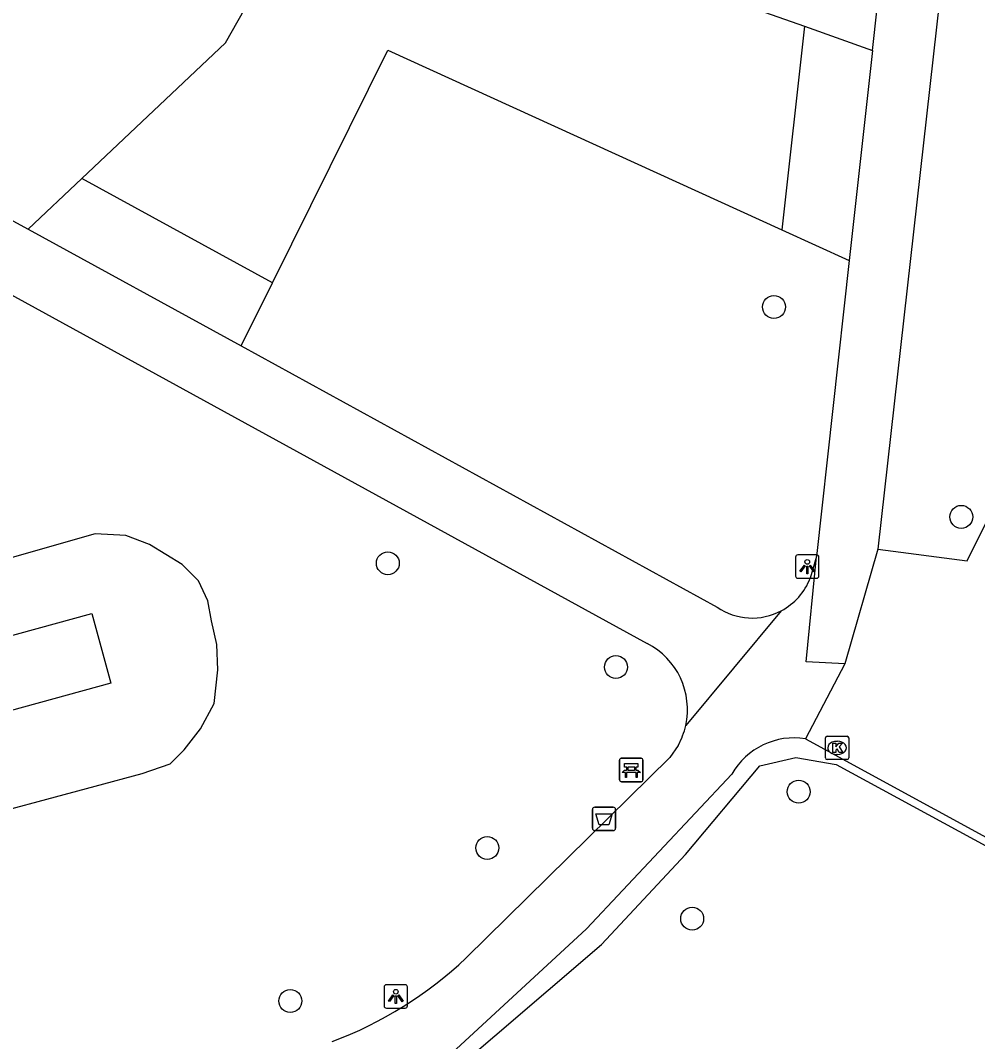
# Model space of a CAD drawing. Extents: x 162026 to 163499, y 387297 to 388169.
# Drawn here: x 162585.7 to 162626.57, y 387628.86 to 387672.46 of the extents above; entities that cross this region are included whole.
import ezdxf

# ---------------------------------------------------------------- set-up
doc = ezdxf.new("R2010")
doc.units = 0
for name, color, linetype in [('IMGEO_Afvalbak', 7, 'Continuous'), ('IMGEO_Bank', 7, 'Continuous'), ('IMGEO_Boom', 7, 'Continuous'), ('IMGEO_Groenvoorziening', 7, 'Continuous'), ('IMGEO_Hek', 7, 'Continuous'), ('IMGEO_Kolk', 7, 'Continuous'), ('IMGEO_Lichtpunt', 7, 'Continuous'), ('IMGEO_Voetpad_halfverhard', 7, 'Continuous'), ('IMGEO_Voetpad_open', 7, 'Continuous')]:
    doc.layers.add(name, color=color, linetype=linetype)

msp = doc.modelspace()

# ---------------------------------------------------------------- linework, layer by layer
at = {"layer": 'IMGEO_Afvalbak'}
for p, q in [((162610.126, 387637.969), (162610.126, 387638.769)), ((162610.126, 387638.769), (162610.126, 387637.969)), ((162610.226, 387638.869), (162611.016, 387638.869)), ((162611.016, 387638.869), (162610.226, 387638.869)), ((162611.116, 387638.769), (162611.116, 387637.969)), ((162611.116, 387637.969), (162611.116, 387638.769)), ((162611.016, 387637.869), (162610.226, 387637.869)), ((162610.226, 387637.869), (162611.016, 387637.869))]:
    msp.add_line(p, q, dxfattribs=at)
msp.add_lwpolyline([(162610.269, 387638.583), (162610.973, 387638.583), (162610.824, 387638.113), (162610.418, 387638.113), (162610.269, 387638.583)], dxfattribs=at)
for centre, start, end in [((162610.226, 387638.769), 90, 180), ((162610.226, 387638.769), 90, 180), ((162611.016, 387638.769), 0, 90), ((162611.016, 387638.769), 360, 90), ((162610.226, 387637.969), 180, 270), ((162610.226, 387637.969), 180, 270), ((162611.016, 387637.969), 270, 0), ((162611.016, 387637.969), 270, 0)]:
    msp.add_arc(centre, 0.1, start, end, dxfattribs=at)
at = {"layer": 'IMGEO_Bank'}
for p, q in [((162611.284, 387640.031), (162611.284, 387640.872)), ((162611.284, 387640.872), (162611.284, 387640.031)), ((162611.359, 387640.956), (162612.2, 387640.956)), ((162612.2, 387640.956), (162611.359, 387640.956)), ((162612.284, 387640.881), (162612.284, 387640.04)), ((162612.284, 387640.04), (162612.284, 387640.881)), ((162611.981, 387640.354), (162611.588, 387640.354)), ((162611.593, 387640.462), (162611.593, 387640.568)), ((162611.637, 387640.568), (162611.637, 387640.462)), ((162611.925, 387640.574), (162611.643, 387640.574)), ((162611.643, 387640.456), (162611.925, 387640.456)), ((162611.931, 387640.462), (162611.931, 387640.568)), ((162611.975, 387640.568), (162611.975, 387640.462)), ((162612.209, 387639.956), (162611.368, 387639.956)), ((162611.368, 387639.956), (162612.209, 387639.956))]:
    msp.add_line(p, q, dxfattribs=at)
for points in [[(162611.587, 387640.574), (162611.501, 387640.574), (162611.501, 387640.735), (162612.064, 387640.735), (162612.064, 387640.574), (162611.981, 387640.574)], [(162611.531, 387640.354), (162611.389, 387640.354), (162611.501, 387640.456), (162611.587, 387640.456)], [(162611.581, 387640.347), (162611.581, 387640.14), (162611.538, 387640.14), (162611.538, 387640.347)], [(162611.981, 387640.456), (162612.064, 387640.456), (162612.176, 387640.354), (162612.037, 387640.354)], [(162612.031, 387640.347), (162612.031, 387640.14), (162611.987, 387640.14), (162611.987, 387640.347)]]:
    msp.add_lwpolyline(points, dxfattribs=at)
for centre, radius, start, end in [((162611.362, 387640.878), 0.0779, 92.4484, 184.2845), ((162611.362, 387640.878), 0.0779, 92.4484, 184.2845), ((162612.206, 387640.878), 0.0779, 2.4484, 94.2845), ((162612.206, 387640.878), 0.0779, 2.4484, 94.2845), ((162611.531, 387640.347), 0.00671, 2.8957, 87.1043), ((162611.588, 387640.347), 0.00671, 92.8957, 177.1043), ((162611.586, 387640.567), 0.00671, 2.8957, 87.1043), ((162611.586, 387640.463), 0.00671, 272.8957, 357.1043), ((162611.643, 387640.567), 0.00671, 92.8957, 177.1043), ((162611.643, 387640.463), 0.00671, 182.8957, 267.1043), ((162611.925, 387640.567), 0.00671, 2.8957, 87.1043), ((162611.925, 387640.463), 0.00671, 272.8957, 357.1043), ((162611.982, 387640.567), 0.00671, 92.8957, 177.1043), ((162611.982, 387640.463), 0.00671, 182.8957, 267.1043), ((162611.98, 387640.347), 0.00671, 2.8957, 87.1043), ((162612.037, 387640.347), 0.00671, 92.8957, 177.1043), ((162611.362, 387640.034), 0.0779, 182.4484, 274.2845), ((162611.362, 387640.034), 0.0779, 182.4484, 274.2845), ((162612.206, 387640.034), 0.0779, 272.4484, 4.2845), ((162612.206, 387640.034), 0.0779, 272.4484, 4.2845)]:
    msp.add_arc(centre, radius, start, end, dxfattribs=at)
at = {"layer": 'IMGEO_Boom'}
for centre in [(162617.878, 387660.228), (162625.877, 387651.265), (162601.386, 387649.286), (162611.129, 387644.852), (162618.934, 387639.53), (162605.634, 387637.131), (162614.387, 387634.107), (162597.222, 387630.595)]:
    msp.add_circle(centre, 0.489, dxfattribs=at)
at = {"layer": 'IMGEO_Groenvoorziening'}
for points in [[(162588.318, 387665.717), (162594.449, 387671.506), (162598.24, 387678.194), (162600.859, 387678.793), (162610.968, 387675.112), (162619.176, 387672.211)], [(162619.176, 387672.211), (162618.213, 387663.525)], [(162619.176, 387672.211), (162622.081, 387671.184)], [(162596.463, 387661.258), (162601.382, 387671.199), (162618.213, 387663.525)], [(162586.025, 387663.552), (162588.318, 387665.717)], [(162596.463, 387661.258), (162588.318, 387665.717)], [(162618.213, 387663.525), (162621.086, 387662.215)], [(162595.131, 387658.567), (162596.463, 387661.258)], [(162590.903, 387640.309), (162592.085, 387640.716), (162592.686, 387641.317), (162593.384, 387642.209), (162593.966, 387643.295), (162594.121, 387644.729), (162594.082, 387645.815), (162593.85, 387646.823), (162593.694, 387647.676), (162593.307, 387648.529), (162592.609, 387649.227), (162591.213, 387650.081), (162590.205, 387650.468), (162588.886, 387650.546), (162556.547, 387641.317)], [(162588.74, 387647.14), (162589.558, 387644.159), (162558.885, 387635.74), (162558.067, 387638.722), (162588.74, 387647.14)], [(162559.765, 387631.933), (162588.886, 387639.766), (162590.903, 387640.309)]]:
    msp.add_lwpolyline(points, dxfattribs=at)
at = {"layer": 'IMGEO_Hek'}
for points in [[(162596.463, 387661.258), (162601.382, 387671.199), (162618.213, 387663.525)], [(162618.213, 387663.525), (162621.086, 387662.215)], [(162595.131, 387658.567), (162596.463, 387661.258)]]:
    msp.add_lwpolyline(points, dxfattribs=at)
at = {"layer": 'IMGEO_Kolk'}
for p, q in [((162620.073, 387640.976), (162620.073, 387641.828)), ((162620.148, 387641.902), (162621, 387641.902)), ((162620.561, 387641.682), (162620.586, 387641.682)), ((162621.074, 387641.828), (162621.074, 387640.976)), ((162621, 387640.902), (162620.148, 387640.902)), ((162620.584, 387641.122), (162620.559, 387641.122))]:
    msp.add_line(p, q, dxfattribs=at)
for points in [[(162620.073, 387640.976), (162620.073, 387641.828)], [(162620.148, 387641.902), (162621, 387641.902)], [(162620.394, 387641.602), (162620.517, 387641.602), (162620.517, 387641.451), (162620.647, 387641.602), (162620.811, 387641.602), (162620.665, 387641.451), (162620.818, 387641.202), (162620.666, 387641.202), (162620.581, 387641.366), (162620.517, 387641.299), (162620.517, 387641.202), (162620.394, 387641.202), (162620.394, 387641.602)], [(162621.074, 387641.828), (162621.074, 387640.976)], [(162621, 387640.902), (162620.148, 387640.902)]]:
    msp.add_lwpolyline(points, dxfattribs=at)
for centre, start, end in [((162620.15, 387641.826), 91.552, 178.448), ((162620.15, 387641.826), 91.552, 178.448), ((162620.998, 387641.826), 1.552, 88.448), ((162620.998, 387641.826), 1.552, 88.448), ((162620.15, 387640.978), 181.552, 268.448), ((162620.15, 387640.978), 181.552, 268.448), ((162620.998, 387640.978), 271.552, 358.448), ((162620.998, 387640.978), 271.552, 358.448)]:
    msp.add_arc(centre, 0.0765, start, end, dxfattribs=at)
for centre, major_axis, ratio, start_param, end_param in [((162620.56, 387641.402), (-0.387, 0.002), 0.722429, 4.712389, 7.853982), ((162620.585, 387641.402), (-0.39, 0.002), 0.717154, 1.570796, 4.712389)]:
    msp.add_ellipse(centre, major_axis=major_axis, ratio=ratio, start_param=start_param, end_param=end_param, dxfattribs=at)
at = {"layer": 'IMGEO_Lichtpunt'}
for p, q in [((162618.803, 387649.546), (162618.803, 387648.739)), ((162618.803, 387649.546), (162618.803, 387648.739)), ((162619.705, 387649.641), (162618.897, 387649.641)), ((162619.705, 387649.641), (162618.897, 387649.641)), ((162619.799, 387648.739), (162619.799, 387649.546)), ((162619.799, 387648.739), (162619.799, 387649.546)), ((162618.897, 387648.645), (162619.705, 387648.645)), ((162618.897, 387648.645), (162619.705, 387648.645)), ((162601.23, 387631.193), (162601.23, 387630.386)), ((162601.23, 387631.193), (162601.23, 387630.386)), ((162602.132, 387631.288), (162601.324, 387631.288)), ((162602.132, 387631.288), (162601.324, 387631.288)), ((162602.226, 387630.386), (162602.226, 387631.193)), ((162602.226, 387630.386), (162602.226, 387631.193)), ((162601.324, 387630.292), (162602.132, 387630.292)), ((162601.324, 387630.292), (162602.132, 387630.292))]:
    msp.add_line(p, q, dxfattribs=at)
for points in [[(162619.177, 387649.21), (162619.216, 387649.182), (162619.028, 387648.92), (162618.99, 387648.947), (162619.177, 387649.21)], [(162619.279, 387649.162), (162619.326, 387649.162), (162619.326, 387648.84), (162619.279, 387648.84), (162619.279, 387649.162)], [(162619.389, 387649.182), (162619.427, 387649.209), (162619.614, 387648.947), (162619.575, 387648.919), (162619.389, 387649.182)], [(162601.604, 387630.857), (162601.643, 387630.829), (162601.455, 387630.567), (162601.417, 387630.594), (162601.604, 387630.857)], [(162601.706, 387630.809), (162601.753, 387630.809), (162601.753, 387630.487), (162601.706, 387630.487), (162601.706, 387630.809)], [(162601.816, 387630.829), (162601.854, 387630.856), (162602.041, 387630.594), (162602.002, 387630.566), (162601.816, 387630.829)]]:
    msp.add_lwpolyline(points, dxfattribs=at)
for centre in [(162619.302, 387649.344), (162601.729, 387630.991)]:
    msp.add_circle(centre, 0.0994, dxfattribs=at)
for centre, start, end in [((162618.897, 387649.546), 90, 180), ((162618.897, 387649.546), 90, 180), ((162619.705, 387649.546), 0, 90), ((162619.705, 387649.546), 0, 90), ((162618.897, 387648.739), 180, 270), ((162618.897, 387648.739), 180, 270), ((162619.705, 387648.739), 270, 0), ((162619.705, 387648.739), 270, 360), ((162601.324, 387631.193), 90, 180), ((162601.324, 387631.193), 90, 180), ((162602.132, 387631.193), 0, 90), ((162602.132, 387631.193), 0, 90), ((162601.324, 387630.386), 180, 270), ((162601.324, 387630.386), 180, 270), ((162602.132, 387630.386), 270, 0), ((162602.132, 387630.386), 270, 360)]:
    msp.add_arc(centre, 0.0946, start, end, dxfattribs=at)
at = {"layer": 'IMGEO_Voetpad_halfverhard'}
for points in [[(162567.79, 387673.485), (162586.025, 387663.552)], [(162566.106, 387671.146), (162572.504, 387667.761), (162612.46, 387645.859)], [(162586.025, 387663.552), (162595.131, 387658.567)], [(162595.131, 387658.567), (162615.448, 387647.413)], [(162619.694, 387649.576), (162619.426, 387648.651)], [(162618.192, 387647.257), (162614.108, 387642.352)], [(162613.787, 387641.509), (162613.43, 387640.994), (162604.734, 387632.432)]]:
    msp.add_lwpolyline(points, dxfattribs=at)
for centre, radius, start, end in [((162616.948, 387649.602), 2.654, 297.9536, 339.0145), ((162616.948, 387649.595), 2.648, 235.486, 298.0063), ((162611.024, 387643.044), 3.16, 347.3592, 62.9801), ((162611.047, 387643.035), 3.137, 330.8868, 347.4213), ((162592.941, 387644.966), 17.209, 290.6482, 313.2545)]:
    msp.add_arc(centre, radius, start, end, dxfattribs=at)
at = {"layer": 'IMGEO_Voetpad_open'}
for points in [[(162622.081, 387671.184), (162627.984, 387724.632)], [(162625.639, 387679.529), (162622.319, 387649.884)], [(162622.081, 387671.184), (162621.086, 387662.215)], [(162621.086, 387662.215), (162619.694, 387649.576)], [(162622.319, 387649.884), (162626.134, 387649.388), (162630.225, 387657.647), (162652.456, 387645.756), (162644.673, 387631.588), (162663.24, 387621.611)], [(162622.319, 387649.884), (162620.9, 387644.987)], [(162620.9, 387644.987), (162619.251, 387645.073), (162619.694, 387649.576)], [(162620.9, 387644.987), (162619.225, 387641.794)], [(162619.225, 387641.794), (162646.619, 387626.864), (162662.978, 387618.093)], [(162606.105, 387621.74), (162603.677, 387627.16), (162610.507, 387633.006), (162614.1, 387636.843), (162617.279, 387640.638), (162618.816, 387640.986), (162620.536, 387640.696), (162662.633, 387617.821), (162663.557, 387616.229), (162661.985, 387599.524), (162658.755, 387596.122)], [(162603.938, 387628.199), (162609.866, 387633.67), (162616.08, 387640.286)]]:
    msp.add_lwpolyline(points, dxfattribs=at)
msp.add_arc((162618.751, 387638.749), 3.081, 81.1483, 150.0863, dxfattribs=at)

doc.saveas('drawing.dxf')
